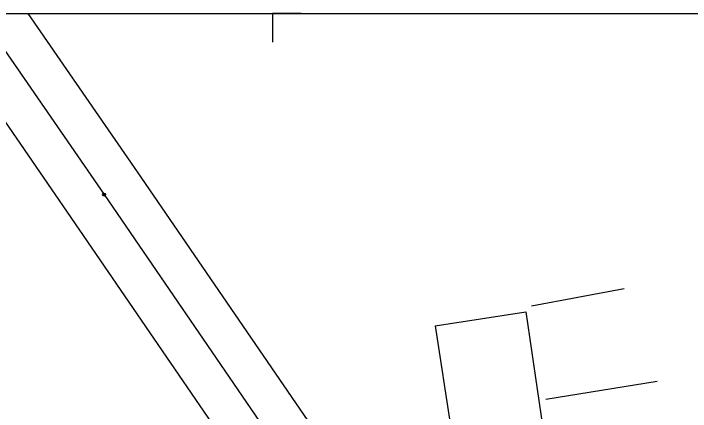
# Model space of a CAD drawing. Extents: x -636600 to -628587, y -1090963 to -1085869.
# Drawn here: x -629617.6 to -629499.6, y -1086307.7 to -1086238.3 of the extents above; entities that cross this region are included whole.
import ezdxf

# ---------------------------------------------------------------- set-up
doc = ezdxf.new("R2010")
doc.units = 0
for name, color, linetype in [('07_OCH_P A POPISY TI', 7, 'Continuous'), ('08_LEGENDA_HV', 7, 'Continuous'), ('33', 7, 'Continuous'), ('34', 7, 'Continuous'), ('42', 7, 'Continuous'), ('55', 7, 'Continuous')]:
    doc.layers.add(name, color=color, linetype=linetype)

msp = doc.modelspace()

# ---------------------------------------------------------------- linework, layer by layer
at = {"layer": '07_OCH_P A POPISY TI'}
for points in [[(-629632.11, -1086238.26), (-629607.62, -1086273.81), (-629575.76, -1086320.34), (-629541.08, -1086371.34)], [(-629615.11, -1086238.26), (-629596.08, -1086265.88), (-629564.19, -1086312.45), (-629527.34, -1086366.63)]]:
    msp.add_lwpolyline(points, dxfattribs=at)
at = {"layer": '08_LEGENDA_HV'}
msp.add_line((-629847.27, -1086238.26), (-629152.5, -1086238.26), dxfattribs=at)
msp.add_lwpolyline([(-629567.5, -1086238.26), (-629572.5, -1086238.26), (-629572.5, -1086243.26)], dxfattribs=at)
at = {"layer": '33'}
for radius in [0.25, 0.158, 0.05]:
    msp.add_circle((-629601.85, -1086269.84), radius, dxfattribs=at)
at = {"layer": '34'}
for p, q in [((-629623.61, -1086238.26), (-629601.85, -1086269.84)), ((-629601.85, -1086269.84), (-629569.98, -1086316.39))]:
    msp.add_line(p, q, dxfattribs=at)
at = {"layer": '42'}
for p, q in [((-629544.11, -1086292.73), (-629528.3, -1086290.3)), ((-629528.3, -1086290.3), (-629524.93, -1086313.16)), ((-629544.11, -1086292.73), (-629540.63, -1086315.55))]:
    msp.add_line(p, q, dxfattribs=at)
at = {"layer": '55'}
for p, q in [((-629527.33, -1086289.22), (-629511.17, -1086286.2)), ((-629524.79, -1086305.54), (-629505.43, -1086302.37))]:
    msp.add_line(p, q, dxfattribs=at)

doc.saveas('drawing.dxf')
